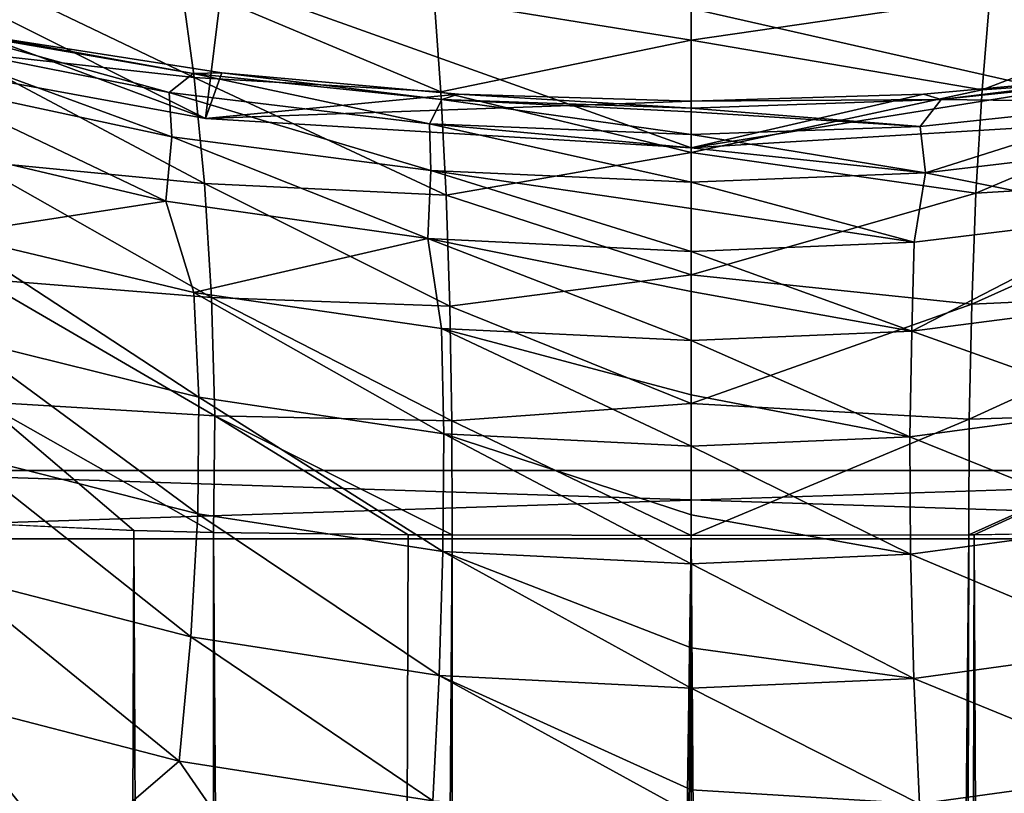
# Model space of a CAD drawing. Header units: millimetres. Extents: x -100 to 100, y -64 to 136.
# Tile 360 of 530: x -2.41 to 1.12, y 51.22 to 54. Entities that reach past the tile are written whole.
import ezdxf

# ---------------------------------------------------------------- set-up
doc = ezdxf.new("R2010")
doc.units = ezdxf.units.MM
doc.header["$LTSCALE"] = 159.143519
for name, color, linetype in [('226', 7, 'CONTINUOUS'), ('227', 7, 'CONTINUOUS'), ('230', 7, 'CONTINUOUS'), ('250', 7, 'CONTINUOUS'), ('270', 7, 'CONTINUOUS'), ('271', 7, 'CONTINUOUS'), ('397', 7, 'CONTINUOUS'), ('407', 7, 'CONTINUOUS'), ('412', 7, 'CONTINUOUS'), ('437', 7, 'CONTINUOUS'), ('52', 7, 'CONTINUOUS'), ('53', 7, 'CONTINUOUS'), ('6', 7, 'CONTINUOUS')]:
    doc.layers.add(name, color=color, linetype=linetype)

msp = doc.modelspace()

# ---------------------------------------------------------------- linework, layer by layer
at = {"layer": '226', "color": 7, "linetype": 'CONTINUOUS', "true_color": 0x8c979c}
for points in [[(1.6885, 53.8069, 14.8682), (0.8339, 53.7288, 15.0077), (0.8971, 53.7108, 14.5811), (1.6885, 53.8069, 14.8682)], [(1.7911, 53.8044, 14.4773), (1.6885, 53.8069, 14.8682), (0.8971, 53.7108, 14.5811), (1.7911, 53.8044, 14.4773)], [(1.7911, 53.8044, 14.4773), (0.8971, 53.7108, 14.5811), (1.6409, 53.7001, 14.0417), (1.7911, 53.8044, 14.4773)], [(0.8339, 53.7288, 15.0077), (0, 53.7037, 15.0511), (0.8971, 53.7108, 14.5811), (0.8339, 53.7288, 15.0077)], [(0.8971, 53.7108, 14.5811), (0, 53.7037, 15.0511), (0, 53.6791, 14.6133), (0.8971, 53.7108, 14.5811)], [(0.8971, 53.7108, 14.5811), (0, 53.6791, 14.6133), (0.8217, 53.6138, 14.1323), (0.8971, 53.7108, 14.5811)], [(1.6409, 53.7001, 14.0417), (0.8971, 53.7108, 14.5811), (0.8217, 53.6138, 14.1323), (1.6409, 53.7001, 14.0417)], [(1.6409, 53.7001, 14.0417), (0.8217, 53.6138, 14.1323), (0.8413, 53.447, 13.6793), (1.6409, 53.7001, 14.0417)], [(1.6793, 53.5457, 13.5798), (1.6409, 53.7001, 14.0417), (0.8413, 53.447, 13.6793), (1.6793, 53.5457, 13.5798)], [(0, 53.6791, 14.6133), (0, 53.666, 14.5236), (0.8217, 53.6138, 14.1323), (0, 53.6791, 14.6133)], [(0.8217, 53.6138, 14.1323), (0, 53.666, 14.5236), (0, 53.5841, 14.1599), (0.8217, 53.6138, 14.1323)], [(0.8217, 53.6138, 14.1323), (0, 53.5841, 14.1599), (0.8413, 53.447, 13.6793), (0.8217, 53.6138, 14.1323)], [(0, 53.5841, 14.1599), (0, 53.5364, 14.0111), (0.8413, 53.447, 13.6793), (0, 53.5841, 14.1599)], [(0.8413, 53.447, 13.6793), (0, 53.5364, 14.0111), (0, 53.4129, 13.7105), (0.8413, 53.447, 13.6793)], [(1.6793, 53.5457, 13.5798), (0.8413, 53.447, 13.6793), (1.5978, 53.2947, 13.1584), (1.6793, 53.5457, 13.5798)], [(0.8413, 53.447, 13.6793), (0, 53.4129, 13.7105), (0.8007, 53.1978, 13.2529), (0.8413, 53.447, 13.6793)], [(1.5978, 53.2947, 13.1584), (0.8413, 53.447, 13.6793), (0.8007, 53.1978, 13.2529), (1.5978, 53.2947, 13.1584)], [(0, 53.4129, 13.7105), (0, 53.319, 13.5296), (0.8007, 53.1978, 13.2529), (0, 53.4129, 13.7105)], [(0.8007, 53.1978, 13.2529), (0, 53.319, 13.5296), (0, 53.1646, 13.2835), (0.8007, 53.1978, 13.2529)], [(1.5978, 53.2947, 13.1584), (0.8007, 53.1978, 13.2529), (0.7914, 52.8787, 12.8658), (1.5978, 53.2947, 13.1584)], [(1.578, 52.9795, 12.769), (1.5978, 53.2947, 13.1584), (0.7914, 52.8787, 12.8658), (1.578, 52.9795, 12.769)], [(0.8007, 53.1978, 13.2529), (0, 53.1646, 13.2835), (0.7914, 52.8787, 12.8658), (0.8007, 53.1978, 13.2529)], [(0, 53.1646, 13.2835), (0, 53.0204, 13.0935), (0.7914, 52.8787, 12.8658), (0, 53.1646, 13.2835)], [(0.7914, 52.8787, 12.8658), (0, 53.0204, 13.0935), (0, 52.8447, 12.8981), (0.7914, 52.8787, 12.8658)], [(1.578, 52.9795, 12.769), (0.7914, 52.8787, 12.8658), (1.5626, 52.6025, 12.4381), (1.578, 52.9795, 12.769)], [(0.7914, 52.8787, 12.8658), (0, 52.8447, 12.8981), (0.7843, 52.4992, 12.5375), (0.7914, 52.8787, 12.8658)], [(1.5626, 52.6025, 12.4381), (0.7914, 52.8787, 12.8658), (0.7843, 52.4992, 12.5375), (1.5626, 52.6025, 12.4381)], [(0, 52.8447, 12.8981), (0, 52.6499, 12.7166), (0.7843, 52.4992, 12.5375), (0, 52.8447, 12.8981)], [(0.7843, 52.4992, 12.5375), (0, 52.6499, 12.7166), (0, 52.4652, 12.5713), (0.7843, 52.4992, 12.5375)], [(1.5626, 52.6025, 12.4381), (0.7843, 52.4992, 12.5375), (1.5668, 52.1828, 12.1757), (1.5626, 52.6025, 12.4381)], [(0.7843, 52.4992, 12.5375), (0, 52.4652, 12.5713), (0.7873, 52.0768, 12.2795), (0.7843, 52.4992, 12.5375)], [(1.5668, 52.1828, 12.1757), (0.7843, 52.4992, 12.5375), (0.7873, 52.0768, 12.2795), (1.5668, 52.1828, 12.1757)], [(0, 52.4652, 12.5713), (0, 52.219, 12.4106), (0.7873, 52.0768, 12.2795), (0, 52.4652, 12.5713)], [(0.7873, 52.0768, 12.2795), (0, 52.219, 12.4106), (0, 52.0427, 12.3152), (0.7873, 52.0768, 12.2795)], [(1.5668, 52.1828, 12.1757), (0.7873, 52.0768, 12.2795), (1.5893, 51.7396, 11.9883), (1.5668, 52.1828, 12.1757)], [(0.7873, 52.0768, 12.2795), (0, 52.0427, 12.3152), (0.7995, 51.6308, 12.0981), (0.7873, 52.0768, 12.2795)], [(1.5893, 51.7396, 11.9883), (0.7873, 52.0768, 12.2795), (0.7995, 51.6308, 12.0981), (1.5893, 51.7396, 11.9883)], [(0, 52.0427, 12.3152), (0, 51.7413, 12.185), (0.7995, 51.6308, 12.0981), (0, 52.0427, 12.3152)], [(0.7995, 51.6308, 12.0981), (0, 51.7413, 12.185), (0, 51.5964, 12.1358), (0.7995, 51.6308, 12.0981)], [(1.6274, 51.2921, 11.8757), (1.5893, 51.7396, 11.9883), (0.7995, 51.6308, 12.0981), (1.6274, 51.2921, 11.8757)], [(0.8196, 51.1803, 11.9927), (0.7995, 51.6308, 12.0981), (0, 51.5964, 12.1358), (0.8196, 51.1803, 11.9927)], [(0.8196, 51.1803, 11.9927), (1.6274, 51.2921, 11.8757), (0.7995, 51.6308, 12.0981), (0.8196, 51.1803, 11.9927)], [(0.8196, 51.1803, 11.9927), (0, 51.5964, 12.1358), (0, 51.2309, 12.0466), (0.8196, 51.1803, 11.9927)], [(0.8196, 51.1803, 11.9927), (1.4861, 50.8244, 11.8691), (1.6274, 51.2921, 11.8757), (0.8196, 51.1803, 11.9927)], [(0, 51.1447, 12.0325), (0.8196, 51.1803, 11.9927), (0, 51.2309, 12.0466), (0, 51.1447, 12.0325)]]:
    msp.add_3dface(points, dxfattribs=at)
at = {"layer": '227', "color": 7, "linetype": 'CONTINUOUS', "true_color": 0x8c979c}
for points in [[(-1.8747, 53.735, 14.0044), (-2.6735, 53.9565, 14.304), (-2.8008, 53.918, 13.8049), (-1.8747, 53.735, 14.0044)], [(-1.7884, 53.804, 14.4777), (-2.5463, 53.9395, 14.6305), (-2.6735, 53.9565, 14.304), (-1.7884, 53.804, 14.4777)], [(-1.7884, 53.804, 14.4777), (-2.6735, 53.9565, 14.304), (-1.8747, 53.735, 14.0044), (-1.7884, 53.804, 14.4777)], [(-1.8747, 53.735, 14.0044), (-2.8008, 53.918, 13.8049), (-1.8654, 53.5764, 13.5484), (-1.8747, 53.735, 14.0044)], [(-1.8654, 53.5764, 13.5484), (-2.8008, 53.918, 13.8049), (-2.7853, 53.774, 13.3417), (-1.8654, 53.5764, 13.5484)], [(-1.6851, 53.8065, 14.8689), (-2.5463, 53.9395, 14.6305), (-1.7884, 53.804, 14.4777), (-1.6851, 53.8065, 14.8689)], [(-0.9395, 53.6227, 14.1231), (-1.7884, 53.804, 14.4777), (-1.8747, 53.735, 14.0044), (-0.9395, 53.6227, 14.1231)], [(-0.896, 53.7108, 14.5812), (-1.6851, 53.8065, 14.8689), (-1.7884, 53.804, 14.4777), (-0.896, 53.7108, 14.5812)], [(-0.896, 53.7108, 14.5812), (-1.7884, 53.804, 14.4777), (-0.9395, 53.6227, 14.1231), (-0.896, 53.7108, 14.5812)], [(-0.8351, 53.7288, 15.0073), (-1.6851, 53.8065, 14.8689), (-0.896, 53.7108, 14.5812), (-0.8351, 53.7288, 15.0073)], [(-2.8124, 53.563, 12.8869), (-1.886, 53.3453, 13.1083), (-2.7853, 53.774, 13.3417), (-2.8124, 53.563, 12.8869)], [(-1.886, 53.3453, 13.1083), (-1.8654, 53.5764, 13.5484), (-2.7853, 53.774, 13.3417), (-1.886, 53.3453, 13.1083)], [(-0.9395, 53.6227, 14.1231), (-1.8747, 53.735, 14.0044), (-0.9352, 53.4548, 13.6715), (-0.9395, 53.6227, 14.1231)], [(-0.9352, 53.4548, 13.6715), (-1.8747, 53.735, 14.0044), (-1.8654, 53.5764, 13.5484), (-0.9352, 53.4548, 13.6715)], [(0, 53.5841, 14.1599), (-0.896, 53.7108, 14.5812), (-0.9395, 53.6227, 14.1231), (0, 53.5841, 14.1599)], [(0, 53.6791, 14.6133), (-0.8351, 53.7288, 15.0073), (-0.896, 53.7108, 14.5812), (0, 53.6791, 14.6133)], [(0, 53.666, 14.5236), (0, 53.6791, 14.6133), (-0.896, 53.7108, 14.5812), (0, 53.666, 14.5236)], [(0, 53.5841, 14.1599), (0, 53.666, 14.5236), (-0.896, 53.7108, 14.5812), (0, 53.5841, 14.1599)], [(0, 53.7037, 15.0511), (-0.8351, 53.7288, 15.0073), (0, 53.6791, 14.6133), (0, 53.7037, 15.0511)], [(0, 53.5364, 14.0111), (0, 53.5841, 14.1599), (-0.9395, 53.6227, 14.1231), (0, 53.5364, 14.0111)], [(0, 53.4129, 13.7105), (0, 53.5364, 14.0111), (-0.9395, 53.6227, 14.1231), (0, 53.4129, 13.7105)], [(0, 53.4129, 13.7105), (-0.9395, 53.6227, 14.1231), (-0.9352, 53.4548, 13.6715), (0, 53.4129, 13.7105)], [(-1.886, 53.3453, 13.1083), (-2.8124, 53.563, 12.8869), (-2.6604, 53.2253, 12.5252), (-1.886, 53.3453, 13.1083)], [(-1.886, 53.3453, 13.1083), (-0.9462, 53.2107, 13.2404), (-1.8654, 53.5764, 13.5484), (-1.886, 53.3453, 13.1083)], [(-0.9462, 53.2107, 13.2404), (-0.9352, 53.4548, 13.6715), (-1.8654, 53.5764, 13.5484), (-0.9462, 53.2107, 13.2404)], [(-0.9462, 53.2107, 13.2404), (0, 53.1646, 13.2835), (-0.9352, 53.4548, 13.6715), (-0.9462, 53.2107, 13.2404)], [(0, 53.319, 13.5296), (0, 53.4129, 13.7105), (-0.9352, 53.4548, 13.6715), (0, 53.319, 13.5296)], [(0, 53.1646, 13.2835), (0, 53.319, 13.5296), (-0.9352, 53.4548, 13.6715), (0, 53.1646, 13.2835)], [(-1.7856, 53.0171, 12.7324), (-1.886, 53.3453, 13.1083), (-2.6604, 53.2253, 12.5252), (-1.7856, 53.0171, 12.7324)], [(-0.9462, 53.2107, 13.2404), (-1.886, 53.3453, 13.1083), (-1.7856, 53.0171, 12.7324), (-0.9462, 53.2107, 13.2404)], [(-1.7856, 53.0171, 12.7324), (-2.6604, 53.2253, 12.5252), (-1.7676, 52.6409, 12.4006), (-1.7856, 53.0171, 12.7324)], [(-1.7676, 52.6409, 12.4006), (-2.6604, 53.2253, 12.5252), (-2.6291, 52.8537, 12.1894), (-1.7676, 52.6409, 12.4006)], [(-0.8964, 52.8883, 12.8567), (-0.9462, 53.2107, 13.2404), (-1.7856, 53.0171, 12.7324), (-0.8964, 52.8883, 12.8567)], [(0, 53.0204, 13.0935), (0, 53.1646, 13.2835), (-0.9462, 53.2107, 13.2404), (0, 53.0204, 13.0935)], [(0, 52.8447, 12.8981), (0, 53.0204, 13.0935), (-0.9462, 53.2107, 13.2404), (0, 52.8447, 12.8981)], [(0, 52.8447, 12.8981), (-0.9462, 53.2107, 13.2404), (-0.8964, 52.8883, 12.8567), (0, 52.8447, 12.8981)], [(-0.8964, 52.8883, 12.8567), (-1.7856, 53.0171, 12.7324), (-0.8883, 52.5091, 12.5281), (-0.8964, 52.8883, 12.8567)], [(-0.8883, 52.5091, 12.5281), (-1.7856, 53.0171, 12.7324), (-1.7676, 52.6409, 12.4006), (-0.8883, 52.5091, 12.5281)], [(0, 52.6499, 12.7166), (0, 52.8447, 12.8981), (-0.8964, 52.8883, 12.8567), (0, 52.6499, 12.7166)], [(0, 52.4652, 12.5713), (0, 52.6499, 12.7166), (-0.8964, 52.8883, 12.8567), (0, 52.4652, 12.5713)], [(0, 52.4652, 12.5713), (-0.8964, 52.8883, 12.8567), (-0.8883, 52.5091, 12.5281), (0, 52.4652, 12.5713)], [(-1.7716, 52.2222, 12.1367), (-2.6291, 52.8537, 12.1894), (-2.6297, 52.4399, 11.9177), (-1.7716, 52.2222, 12.1367)], [(-1.7676, 52.6409, 12.4006), (-2.6291, 52.8537, 12.1894), (-1.7716, 52.2222, 12.1367), (-1.7676, 52.6409, 12.4006)], [(-0.8916, 52.0869, 12.2697), (-1.7676, 52.6409, 12.4006), (-1.7716, 52.2222, 12.1367), (-0.8916, 52.0869, 12.2697)], [(-0.8883, 52.5091, 12.5281), (-1.7676, 52.6409, 12.4006), (-0.8916, 52.0869, 12.2697), (-0.8883, 52.5091, 12.5281)], [(0, 52.0427, 12.3152), (-0.8883, 52.5091, 12.5281), (-0.8916, 52.0869, 12.2697), (0, 52.0427, 12.3152)], [(0, 52.219, 12.4106), (0, 52.4652, 12.5713), (-0.8883, 52.5091, 12.5281), (0, 52.219, 12.4106)], [(0, 52.0427, 12.3152), (0, 52.219, 12.4106), (-0.8883, 52.5091, 12.5281), (0, 52.0427, 12.3152)], [(-1.7963, 51.7801, 11.9471), (-2.6297, 52.4399, 11.9177), (-2.6605, 52.0031, 11.7171), (-1.7963, 51.7801, 11.9471)], [(-1.7716, 52.2222, 12.1367), (-2.6297, 52.4399, 11.9177), (-1.7963, 51.7801, 11.9471), (-1.7716, 52.2222, 12.1367)], [(-0.9053, 51.6411, 12.0877), (-1.7716, 52.2222, 12.1367), (-1.7963, 51.7801, 11.9471), (-0.9053, 51.6411, 12.0877)], [(-0.8916, 52.0869, 12.2697), (-1.7716, 52.2222, 12.1367), (-0.9053, 51.6411, 12.0877), (-0.8916, 52.0869, 12.2697)], [(0, 51.5964, 12.1358), (-0.8916, 52.0869, 12.2697), (-0.9053, 51.6411, 12.0877), (0, 51.5964, 12.1358)], [(0, 51.7413, 12.185), (0, 52.0427, 12.3152), (-0.8916, 52.0869, 12.2697), (0, 51.7413, 12.185)], [(0, 51.5964, 12.1358), (0, 51.7413, 12.185), (-0.8916, 52.0869, 12.2697), (0, 51.5964, 12.1358)], [(-2.7173, 51.5619, 11.5885), (-1.8387, 51.3336, 11.832), (-2.6605, 52.0031, 11.7171), (-2.7173, 51.5619, 11.5885)], [(-1.8387, 51.3336, 11.832), (-1.7963, 51.7801, 11.9471), (-2.6605, 52.0031, 11.7171), (-1.8387, 51.3336, 11.832)], [(-1.8387, 51.3336, 11.832), (-0.928, 51.191, 11.9816), (-1.7963, 51.7801, 11.9471), (-1.8387, 51.3336, 11.832)], [(-0.928, 51.191, 11.9816), (-0.9053, 51.6411, 12.0877), (-1.7963, 51.7801, 11.9471), (-0.928, 51.191, 11.9816)], [(-0.928, 51.191, 11.9816), (0, 51.1447, 12.0325), (-0.9053, 51.6411, 12.0877), (-0.928, 51.191, 11.9816)], [(0, 51.1447, 12.0325), (0, 51.2309, 12.0466), (-0.9053, 51.6411, 12.0877), (0, 51.1447, 12.0325)], [(0, 51.2309, 12.0466), (0, 51.5964, 12.1358), (-0.9053, 51.6411, 12.0877), (0, 51.2309, 12.0466)], [(-3.0178, 51.2061, 11.4462), (-2.2493, 50.9813, 11.697), (-2.7173, 51.5619, 11.5885), (-3.0178, 51.2061, 11.4462)], [(-2.7173, 51.5619, 11.5885), (-2.2493, 50.9813, 11.697), (-1.8387, 51.3336, 11.832), (-2.7173, 51.5619, 11.5885)], [(-2.2493, 50.9813, 11.697), (-1.4882, 50.8248, 11.8687), (-1.8387, 51.3336, 11.832), (-2.2493, 50.9813, 11.697)], [(-1.8387, 51.3336, 11.832), (-1.4882, 50.8248, 11.8687), (-0.928, 51.191, 11.9816), (-1.8387, 51.3336, 11.832)]]:
    msp.add_3dface(points, dxfattribs=at)
at = {"layer": '230', "color": 7, "linetype": 'CONTINUOUS', "true_color": 0x8c979c}
for points in [[(0, 53.5368, 24.8415), (0.8339, 53.7288, 15.0077), (1.6885, 53.8069, 14.8682), (0, 53.5368, 24.8415)], [(0, 53.5368, 24.8415), (1.6885, 53.8069, 14.8682), (1.7436, 53.6423, 24.8415), (0, 53.5368, 24.8415)], [(0, 53.5368, 24.8415), (0, 53.7037, 15.0511), (0.8339, 53.7288, 15.0077), (0, 53.5368, 24.8415)]]:
    msp.add_3dface(points, dxfattribs=at)
at = {"layer": '250', "color": 7, "linetype": 'CONTINUOUS', "true_color": 0x8c979c}
for points in [[(1.0439, 53.7454, -15.4006), (1.0713, 54.0805, -15.6442), (2.1245, 54.1599, -15.5155), (1.0439, 53.7454, -15.4006)], [(2.07, 53.8168, -15.2566), (1.0439, 53.7454, -15.4006), (2.1245, 54.1599, -15.5155), (2.07, 53.8168, -15.2566)], [(0, 53.9234, -15.5843), (0, 54.1093, -15.7329), (1.0713, 54.0805, -15.6442), (0, 53.9234, -15.5843)], [(1.0439, 53.7454, -15.4006), (0, 53.9234, -15.5843), (1.0713, 54.0805, -15.6442), (1.0439, 53.7454, -15.4006)], [(0, 53.5194, -15.3336), (0, 53.9234, -15.5843), (1.0439, 53.7454, -15.4006), (0, 53.5194, -15.3336)], [(1.0221, 53.3737, -15.2027), (1.0439, 53.7454, -15.4006), (2.07, 53.8168, -15.2566), (1.0221, 53.3737, -15.2027)], [(2.0279, 53.4333, -15.0455), (1.0221, 53.3737, -15.2027), (2.07, 53.8168, -15.2566), (2.0279, 53.4333, -15.0455)], [(1.0221, 53.3737, -15.2027), (0, 53.5194, -15.3336), (1.0439, 53.7454, -15.4006), (1.0221, 53.3737, -15.2027)], [(0, 53.0808, -15.1498), (0, 53.5194, -15.3336), (1.0221, 53.3737, -15.2027), (0, 53.0808, -15.1498)], [(1.0066, 52.9753, -15.0578), (1.0221, 53.3737, -15.2027), (2.0279, 53.4333, -15.0455), (1.0066, 52.9753, -15.0578)], [(2, 53.0205, -14.8904), (1.0066, 52.9753, -15.0578), (2.0279, 53.4333, -15.0455), (2, 53.0205, -14.8904)], [(1.0066, 52.9753, -15.0578), (0, 53.0808, -15.1498), (1.0221, 53.3737, -15.2027), (1.0066, 52.9753, -15.0578)], [(0, 52.6186, -15.0377), (0, 53.0808, -15.1498), (1.0066, 52.9753, -15.0578), (0, 52.6186, -15.0377)], [(0.998, 52.562, -14.9703), (1.0066, 52.9753, -15.0578), (2, 53.0205, -14.8904), (0.998, 52.562, -14.9703)], [(1.9872, 52.5919, -14.7963), (0.998, 52.562, -14.9703), (2, 53.0205, -14.8904), (1.9872, 52.5919, -14.7963)], [(0.998, 52.562, -14.9703), (0, 52.6186, -15.0377), (1.0066, 52.9753, -15.0578), (0.998, 52.562, -14.9703)], [(0, 52.1446, -15), (0, 52.6186, -15.0377), (0.998, 52.562, -14.9703), (0, 52.1446, -15)], [(1.0161, 52.1472, -14.939), (0.9964, 52.1471, -14.9414), (1.9872, 52.5919, -14.7963), (1.0161, 52.1472, -14.939)], [(0.9964, 52.1471, -14.9414), (0.998, 52.562, -14.9703), (1.9872, 52.5919, -14.7963), (0.9964, 52.1471, -14.9414)], [(1.9895, 52.1619, -14.7639), (1.0161, 52.1472, -14.939), (1.9872, 52.5919, -14.7963), (1.9895, 52.1619, -14.7639)], [(0.9964, 52.1471, -14.9414), (0, 52.1446, -15), (0.998, 52.562, -14.9703), (0.9964, 52.1471, -14.9414)]]:
    msp.add_3dface(points, dxfattribs=at)
at = {"layer": '270', "linetype": 'CONTINUOUS'}
for points in [[(-3.4609, 53.957, 24.8415), (-1.7436, 53.6423, 24.8415), (-3.3413, 54.4424, 25.7), (-3.4609, 53.957, 24.8415)], [(-1.7436, 53.6423, 24.8415), (-1.6833, 54.1386, 25.7), (-3.3413, 54.4424, 25.7), (-1.7436, 53.6423, 24.8415)], [(-1.7436, 53.6423, 24.8415), (0, 53.5368, 24.8415), (-1.6833, 54.1386, 25.7), (-1.7436, 53.6423, 24.8415)], [(0, 53.5368, 24.8415), (0, 54.0367, 25.7), (-1.6833, 54.1386, 25.7), (0, 53.5368, 24.8415)]]:
    msp.add_3dface(points, dxfattribs=at)
at = {"layer": '271', "linetype": 'CONTINUOUS'}
for points in [[(1.7436, 53.6423, 24.8415), (1.6833, 54.1386, 25.7), (0, 54.0367, 25.7), (1.7436, 53.6423, 24.8415)], [(0, 53.5368, 24.8415), (1.7436, 53.6423, 24.8415), (0, 54.0367, 25.7), (0, 53.5368, 24.8415)]]:
    msp.add_3dface(points, dxfattribs=at)
at = {"layer": '397', "color": 7, "linetype": 'CONTINUOUS', "true_color": 0xaaaaaa}
for points in [[(96.5191, 57.8243, 45.7), (0, 54.65, 45.7), (97.6021, 52.3779, 45.7), (96.5191, 57.8243, 45.7)], [(-1.6091, 54.7473, 45.7), (-3.1949, 55.0379, 45.7), (-97.6021, 52.3779, 45.7), (-1.6091, 54.7473, 45.7)], [(0, 54.65, 45.7), (-1.6091, 54.7473, 45.7), (-97.6021, 52.3779, 45.7), (0, 54.65, 45.7)], [(0, 54.65, 45.7), (-97.6021, 52.3779, 45.7), (97.6021, 52.3779, 45.7), (0, 54.65, 45.7)], [(-97.6021, 52.3779, 45.7), (-98.3782, 46.8788, 45.7), (97.6021, 52.3779, 45.7), (-97.6021, 52.3779, 45.7)], [(97.6021, 52.3779, 45.7), (-98.3782, 46.8788, 45.7), (98.3782, 46.8788, 45.7), (97.6021, 52.3779, 45.7)]]:
    msp.add_3dface(points, dxfattribs=at)
at = {"layer": '407', "color": 7, "linetype": 'CONTINUOUS'}
for points in [[(-95.0555, 57.4958, 36.7), (96.1224, 52.132, 36.7), (-96.1224, 52.132, 36.7), (-95.0555, 57.4958, 36.7)], [(95.0555, 57.4958, 36.7), (96.1224, 52.132, 36.7), (-95.0555, 57.4958, 36.7), (95.0555, 57.4958, 36.7)], [(-96.1224, 52.132, 36.7), (96.887, 46.7163, 36.7), (-96.887, 46.7163, 36.7), (-96.1224, 52.132, 36.7)], [(96.1224, 52.132, 36.7), (96.887, 46.7163, 36.7), (-96.1224, 52.132, 36.7), (96.1224, 52.132, 36.7)]]:
    msp.add_3dface(points, dxfattribs=at)
at = {"layer": '412', "linetype": 'CONTINUOUS'}
for points in [[(71.1069, 49.9441, 36.7427), (70.0296, 54.5644, 36.7427), (-71.1069, 49.9441, 36.7427), (71.1069, 49.9441, 36.7427)], [(70.0296, 54.5644, 36.7427), (-70.0296, 54.5644, 36.7427), (-71.1069, 49.9441, 36.7427), (70.0296, 54.5644, 36.7427)]]:
    msp.add_3dface(points, dxfattribs=at)
at = {"layer": '437', "color": 7, "linetype": 'CONTINUOUS', "true_color": 0xaaaaaa}
for points in [[(-71.1069, 49.9441, 44.7), (-70.0296, 54.5644, 44.7), (71.1069, 49.9441, 44.7), (-71.1069, 49.9441, 44.7)], [(-70.0296, 54.5644, 44.7), (70.0296, 54.5644, 44.7), (71.1069, 49.9441, 44.7), (-70.0296, 54.5644, 44.7)]]:
    msp.add_3dface(points, dxfattribs=at)
at = {"layer": '52', "color": 7, "linetype": 'CONTINUOUS', "true_color": 0x8c979c}
for points in [[(-2.6414, 53.8835, -15.1317), (-2.7113, 54.2328, -15.4039), (-1.7844, 53.7888, -15.3051), (-2.6414, 53.8835, -15.1317)], [(-1.7844, 53.7888, -15.3051), (-2.7113, 54.2328, -15.4039), (-1.8314, 54.1302, -15.559), (-1.7844, 53.7888, -15.3051)], [(-1.7844, 53.7888, -15.3051), (-1.8314, 54.1302, -15.559), (-0.8991, 53.7378, -15.412), (-1.7844, 53.7888, -15.3051)], [(-0.8991, 53.7378, -15.412), (-1.8314, 54.1302, -15.559), (-0.9227, 54.0729, -15.6544), (-0.8991, 53.7378, -15.412)], [(0, 53.9234, -15.5843), (-0.9227, 54.0729, -15.6544), (0, 54.1093, -15.7329), (0, 53.9234, -15.5843)], [(-0.8991, 53.7378, -15.412), (-0.9227, 54.0729, -15.6544), (0, 53.9234, -15.5843), (-0.8991, 53.7378, -15.412)], [(0, 53.5194, -15.3336), (-0.8991, 53.7378, -15.412), (0, 53.9234, -15.5843), (0, 53.5194, -15.3336)], [(-2.589, 53.4904, -14.909), (-2.6414, 53.8835, -15.1317), (-1.7478, 53.4081, -15.0985), (-2.589, 53.4904, -14.909)], [(-1.7478, 53.4081, -15.0985), (-2.6414, 53.8835, -15.1317), (-1.7844, 53.7888, -15.3051), (-1.7478, 53.4081, -15.0985)], [(-1.7478, 53.4081, -15.0985), (-1.7844, 53.7888, -15.3051), (-0.8803, 53.3663, -15.2152), (-1.7478, 53.4081, -15.0985)], [(-0.8803, 53.3663, -15.2152), (-1.7844, 53.7888, -15.3051), (-0.8991, 53.7378, -15.412), (-0.8803, 53.3663, -15.2152)], [(-0.8803, 53.3663, -15.2152), (-0.8991, 53.7378, -15.412), (0, 53.5194, -15.3336), (-0.8803, 53.3663, -15.2152)], [(0, 53.0808, -15.1498), (-0.8803, 53.3663, -15.2152), (0, 53.5194, -15.3336), (0, 53.0808, -15.1498)], [(-2.5563, 53.066, -14.7447), (-2.589, 53.4904, -14.909), (-1.723, 52.9991, -14.9473), (-2.5563, 53.066, -14.7447)], [(-1.723, 52.9991, -14.9473), (-2.589, 53.4904, -14.909), (-1.7478, 53.4081, -15.0985), (-1.723, 52.9991, -14.9473)], [(-1.723, 52.9991, -14.9473), (-1.7478, 53.4081, -15.0985), (-0.8669, 52.9684, -15.0713), (-1.723, 52.9991, -14.9473)], [(-0.8669, 52.9684, -15.0713), (-1.7478, 53.4081, -15.0985), (-0.8803, 53.3663, -15.2152), (-0.8669, 52.9684, -15.0713)], [(-0.8669, 52.9684, -15.0713), (-0.8803, 53.3663, -15.2152), (0, 53.0808, -15.1498), (-0.8669, 52.9684, -15.0713)], [(-2.5445, 52.625, -14.6439), (-2.5563, 53.066, -14.7447), (-1.7108, 52.5746, -14.8562), (-2.5445, 52.625, -14.6439)], [(-1.7108, 52.5746, -14.8562), (-2.5563, 53.066, -14.7447), (-1.723, 52.9991, -14.9473), (-1.7108, 52.5746, -14.8562)], [(0, 52.6186, -15.0377), (-0.8669, 52.9684, -15.0713), (0, 53.0808, -15.1498), (0, 52.6186, -15.0377)], [(-1.7108, 52.5746, -14.8562), (-1.723, 52.9991, -14.9473), (-0.8593, 52.5557, -14.9847), (-1.7108, 52.5746, -14.8562)], [(-0.8593, 52.5557, -14.9847), (-1.723, 52.9991, -14.9473), (-0.8669, 52.9684, -15.0713), (-0.8593, 52.5557, -14.9847)], [(-0.8593, 52.5557, -14.9847), (-0.8669, 52.9684, -15.0713), (0, 52.6186, -15.0377), (-0.8593, 52.5557, -14.9847)], [(-2.5619, 52.1879, -14.6047), (-2.5445, 52.625, -14.6439), (-2.0016, 52.1623, -14.761), (-2.5619, 52.1879, -14.6047)], [(-2.0016, 52.1623, -14.761), (-2.5445, 52.625, -14.6439), (-1.7157, 52.1549, -14.825), (-2.0016, 52.1623, -14.761)], [(-1.7157, 52.1549, -14.825), (-2.5445, 52.625, -14.6439), (-1.7108, 52.5746, -14.8562), (-1.7157, 52.1549, -14.825)], [(0, 52.1446, -15), (-0.8593, 52.5557, -14.9847), (0, 52.6186, -15.0377), (0, 52.1446, -15)], [(-1.7157, 52.1549, -14.825), (-1.7108, 52.5746, -14.8562), (-1.0161, 52.1472, -14.9391), (-1.7157, 52.1549, -14.825)], [(-1.0161, 52.1472, -14.9391), (-1.7108, 52.5746, -14.8562), (-0.8582, 52.1466, -14.9566), (-1.0161, 52.1472, -14.9391)], [(-0.8582, 52.1466, -14.9566), (-1.7108, 52.5746, -14.8562), (-0.8593, 52.5557, -14.9847), (-0.8582, 52.1466, -14.9566)], [(-0.8582, 52.1466, -14.9566), (-0.8593, 52.5557, -14.9847), (0, 52.1446, -15), (-0.8582, 52.1466, -14.9566)]]:
    msp.add_3dface(points, dxfattribs=at)
at = {"layer": '53', "color": 7, "linetype": 'CONTINUOUS', "true_color": 0x8c979c}
for points in [[(-2.6099, -7.5274, -14.5894), (-2.5619, 52.1879, -14.6047), (-2.163, -7.633, -14.7202), (-2.6099, -7.5274, -14.5894)], [(-2.5619, 52.1879, -14.6047), (-2.0016, 52.1623, -14.761), (-2.163, -7.633, -14.7202), (-2.5619, 52.1879, -14.6047)], [(-2.163, -7.633, -14.7202), (-2.0016, 52.1623, -14.761), (-1.7196, -7.7187, -14.8242), (-2.163, -7.633, -14.7202)], [(-2.0016, 52.1623, -14.761), (-1.7157, 52.1549, -14.825), (-1.7196, -7.7187, -14.8242), (-2.0016, 52.1623, -14.761)], [(-1.7196, -7.7187, -14.8242), (-1.7157, 52.1549, -14.825), (-1.2807, -7.7847, -14.903), (-1.7196, -7.7187, -14.8242)], [(-1.7157, 52.1549, -14.825), (-1.0161, 52.1472, -14.9391), (-1.2807, -7.7847, -14.903), (-1.7157, 52.1549, -14.825)], [(-1.0161, 52.1472, -14.9391), (-0.8582, 52.1466, -14.9566), (-1.2807, -7.7847, -14.903), (-1.0161, 52.1472, -14.9391)], [(-1.2807, -7.7847, -14.903), (-0.8582, 52.1466, -14.9566), (-0.8474, -7.8311, -14.9577), (-1.2807, -7.7847, -14.903)], [(-0.8582, 52.1466, -14.9566), (0, 52.1446, -15), (-0.8474, -7.8311, -14.9577), (-0.8582, 52.1466, -14.9566)], [(-0.8474, -7.8311, -14.9577), (0, 52.1446, -15), (-0.4204, -7.8584, -14.9896), (-0.8474, -7.8311, -14.9577)], [(-0.4204, -7.8584, -14.9896), (0, 52.1446, -15), (-0.0003, -7.8668, -15), (-0.4204, -7.8584, -14.9896)], [(-0.0003, -7.8668, -15), (0, 52.1446, -15), (0.4199, -7.8584, -14.9896), (-0.0003, -7.8668, -15)], [(0.4199, -7.8584, -14.9896), (0, 52.1446, -15), (0.9964, 52.1471, -14.9414), (0.4199, -7.8584, -14.9896)], [(0.8468, -7.8311, -14.9577), (0.4199, -7.8584, -14.9896), (0.9964, 52.1471, -14.9414), (0.8468, -7.8311, -14.9577)], [(1.2798, -7.7848, -14.9031), (0.8468, -7.8311, -14.9577), (1.0161, 52.1472, -14.939), (1.2798, -7.7848, -14.9031)], [(1.0161, 52.1472, -14.939), (0.8468, -7.8311, -14.9577), (0.9964, 52.1471, -14.9414), (1.0161, 52.1472, -14.939)], [(1.9895, 52.1619, -14.7639), (1.2798, -7.7848, -14.9031), (1.0161, 52.1472, -14.939), (1.9895, 52.1619, -14.7639)]]:
    msp.add_3dface(points, dxfattribs=at)
at = {"layer": '6', "color": 7, "linetype": 'CONTINUOUS', "true_color": 0x8c979c}
for points in [[(-3.4609, 53.957, 24.8415), (-2.5463, 53.9395, 14.6305), (-1.7436, 53.6423, 24.8415), (-3.4609, 53.957, 24.8415)], [(-2.5463, 53.9395, 14.6305), (-1.6851, 53.8065, 14.8689), (-1.7436, 53.6423, 24.8415), (-2.5463, 53.9395, 14.6305)], [(-1.6851, 53.8065, 14.8689), (-0.8351, 53.7288, 15.0073), (-1.7436, 53.6423, 24.8415), (-1.6851, 53.8065, 14.8689)], [(-0.8351, 53.7288, 15.0073), (0, 53.7037, 15.0511), (-1.7436, 53.6423, 24.8415), (-0.8351, 53.7288, 15.0073)], [(0, 53.7037, 15.0511), (0, 53.5368, 24.8415), (-1.7436, 53.6423, 24.8415), (0, 53.7037, 15.0511)]]:
    msp.add_3dface(points, dxfattribs=at)

doc.saveas('drawing.dxf')
